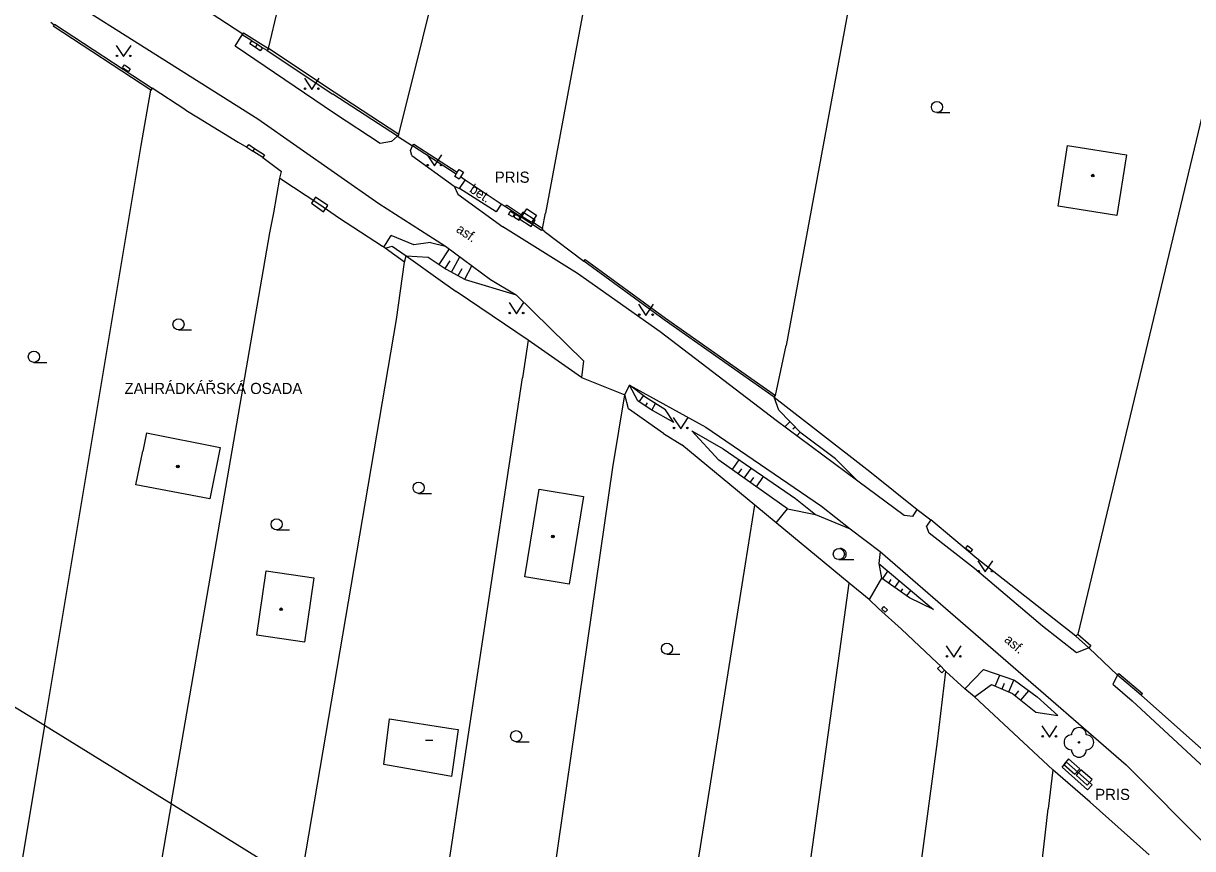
# Model space of a CAD drawing. Extents: x -595546 to -593986, y -1160845 to -1159202.
# Drawn here: x -594559.7 to -594480.9, y -1159358.9 to -1159303.3 of the extents above; entities that cross this region are included whole.
import ezdxf

# ---------------------------------------------------------------- set-up
doc = ezdxf.new("R2010")
doc.units = 0
for name, color, linetype in [('DOP - budovy nerozlisene - VP', 7, 'Continuous'), ('DOP - ploty', 7, 'Continuous'), ('DOP - rozhrani ploch obecne', 7, 'Continuous'), ('Level 22', 7, 'Continuous'), ('Level 24', 7, 'Continuous'), ('Level 36', 7, 'Continuous'), ('Level 39', 7, 'Continuous'), ('silnoproud - povrch.  znaky a  RIS  skut. velikost', 7, 'Continuous'), ('TM - budovy zdene_ betonove - VP', 7, 'Continuous'), ('TM - dolni hrana svahu', 7, 'Continuous'), ('TM - horni hrana svahu', 7, 'Continuous'), ('TM - hranice souvisleho porostu (skupiny stromu_ kere)', 7, 'Continuous'), ('TM - komunikace - VP', 7, 'Continuous'), ('TM - letecke snimky - pomocna linie', 7, 'Continuous'), ('TM - plot drateny_ kovovy - VP', 7, 'Continuous'), ('TM - podezdivka plotu - VP', 7, 'Continuous'), ('TM - pomocna konstrukcni linie', 7, 'Continuous'), ('TM - popis objektu', 7, 'Continuous'), ('TM - popis povrchu', 7, 'Continuous'), ('TM - rozhrani ploch obecne - VP', 7, 'Continuous'), ('TM - srafovani', 7, 'Continuous'), ('TM - vjezd na pozemek', 7, 'Continuous')]:
    doc.layers.add(name, color=color, linetype=linetype)

msp = doc.modelspace()

# ---------------------------------------------------------------- linework, layer by layer
at = {"layer": 'DOP - budovy nerozlisene - VP'}
for points in [[(-594489.94, -1159315.62), (-594489.3, -1159311.51)], [(-594489.3, -1159311.51), (-594485.33, -1159312.14)], [(-594485.33, -1159312.14), (-594485.98, -1159316.24)], [(-594485.98, -1159316.24), (-594489.94, -1159315.62)], [(-594543.95, -1159344.53), (-594543.32, -1159340.19)], [(-594543.32, -1159340.19), (-594540.12, -1159340.65)], [(-594540.12, -1159340.65), (-594540.75, -1159344.99)], [(-594540.75, -1159344.99), (-594543.95, -1159344.53)], [(-594535.39, -1159353.24), (-594535, -1159350.16)], [(-594535, -1159350.16), (-594530.72, -1159350.83)], [(-594530.37, -1159350.88), (-594530.83, -1159354.06)], [(-594530.72, -1159350.83), (-594530.37, -1159350.88)], [(-594531.2, -1159353.99), (-594535.39, -1159353.24)], [(-594530.83, -1159354.06), (-594531.2, -1159353.99)]]:
    msp.add_lwpolyline(points, dxfattribs=at)
at = {"layer": 'DOP - ploty'}
for points in [[(-594515.96, -1159270.28), (-594524.5, -1159316.08)], [(-594474.5, -1159285.57), (-594488.62, -1159344.45)], [(-594503.17, -1159297.37), (-594508.28, -1159324.99)], [(-594558.27, -1159350.61), (-594551.74, -1159311.52)], [(-594549.72, -1159355.9), (-594543.07, -1159317.4)], [(-594541.01, -1159361.31), (-594534.54, -1159323.24)], [(-594532.02, -1159366.64), (-594526.05, -1159327.18)], [(-594517.02, -1159377.44), (-594511.02, -1159339.72)], [(-594558.27, -1159350.61), (-594566.98, -1159345.29)], [(-594510.42, -1159387.01), (-594504.66, -1159345.6)], [(-594558.27, -1159350.61), (-594565.24, -1159392.28)], [(-594549.72, -1159355.9), (-594558.27, -1159350.61)], [(-594502.35, -1159383.55), (-594498.07, -1159351.69)], [(-594549.72, -1159355.9), (-594556.9, -1159397.56)], [(-594541.01, -1159361.31), (-594549.72, -1159355.9)], [(-594493.29, -1159379.66), (-594490.61, -1159356.22)]]:
    msp.add_lwpolyline(points, dxfattribs=at)
at = {"layer": 'DOP - rozhrani ploch obecne'}
for points in [[(-594534.38, -1159310.77), (-594523.09, -1159265.49)], [(-594525.88, -1159374.26), (-594519.95, -1159333.23)]]:
    msp.add_lwpolyline(points, dxfattribs=at)
at = {"layer": 'Level 22'}
msp.add_circle((-594488.54, -1159351.75), 0.05, dxfattribs=at)
for centre, start, end in [((-594489.04, -1159351.75), 90, 270), ((-594488.54, -1159351.25), 0, 180), ((-594488.04, -1159351.75), 270, 90), ((-594488.54, -1159352.25), 180, 0)]:
    msp.add_arc(centre, 0.5, start, end, dxfattribs=at)
at = {"layer": 'Level 24'}
for points in [[(-594539.168, -1159315.573), (-594539.991, -1159315.004), (-594540.275, -1159315.416), (-594539.452, -1159315.984)], [(-594526.295, -1159316.43), (-594525.459, -1159316.979), (-594525.184, -1159316.561), (-594526.021, -1159316.012)], [(-594488.481, -1159353.527), (-594489.23, -1159352.864), (-594489.561, -1159353.239), (-594488.812, -1159353.901)], [(-594487.651, -1159354.257), (-594488.4, -1159353.594), (-594488.731, -1159353.969), (-594487.982, -1159354.631)]]:
    msp.add_lwpolyline(points, close=True, dxfattribs=at)
at = {"layer": 'Level 36'}
for p, q in [((-594498.11, -1159309.305), (-594497.235, -1159309.305)), ((-594549.23, -1159323.945), (-594548.355, -1159323.945)), ((-594558.98, -1159326.135), (-594558.105, -1159326.135)), ((-594533.05, -1159334.965), (-594532.175, -1159334.965)), ((-594542.62, -1159337.425), (-594541.745, -1159337.425)), ((-594504.72, -1159339.435), (-594503.72, -1159339.435)), ((-594516.31, -1159345.805), (-594515.435, -1159345.805)), ((-594526.47, -1159351.705), (-594525.595, -1159351.705))]:
    msp.add_line(p, q, dxfattribs=at)
for points in [[(-594553.43, -1159304.78), (-594552.93, -1159305.53), (-594552.43, -1159304.78)], [(-594540.75, -1159306.99), (-594540.25, -1159307.74), (-594539.75, -1159306.99)], [(-594532.48, -1159312.14), (-594531.98, -1159312.89), (-594531.48, -1159312.14)], [(-594526.95, -1159322.11), (-594526.45, -1159322.86), (-594525.95, -1159322.11)], [(-594518.22, -1159322.22), (-594517.72, -1159322.97), (-594517.22, -1159322.22)], [(-594515.88, -1159329.86), (-594515.38, -1159330.61), (-594514.88, -1159329.86)], [(-594495.35, -1159339.51), (-594494.85, -1159340.26), (-594494.35, -1159339.51)], [(-594497.48, -1159345.25), (-594496.98, -1159346), (-594496.48, -1159345.25)], [(-594491.03, -1159350.64), (-594490.53, -1159351.39), (-594490.03, -1159350.64)]]:
    msp.add_lwpolyline(points, dxfattribs=at)
for centre, radius in [((-594553.38, -1159305.48), 0.05), ((-594552.481, -1159305.48), 0.05), ((-594540.7, -1159307.69), 0.05), ((-594539.801, -1159307.69), 0.05), ((-594498.11, -1159308.93), 0.375), ((-594532.43, -1159312.84), 0.05), ((-594531.531, -1159312.84), 0.05), ((-594526.9, -1159322.81), 0.05), ((-594526.001, -1159322.81), 0.05), ((-594518.17, -1159322.92), 0.05), ((-594517.271, -1159322.92), 0.05), ((-594549.23, -1159323.57), 0.375), ((-594558.98, -1159325.76), 0.375), ((-594515.83, -1159330.56), 0.05), ((-594514.931, -1159330.56), 0.05), ((-594533.05, -1159334.59), 0.375), ((-594542.62, -1159337.05), 0.375), ((-594504.72, -1159339.06), 0.375), ((-594495.3, -1159340.21), 0.05), ((-594494.401, -1159340.21), 0.05), ((-594516.31, -1159345.43), 0.375), ((-594497.43, -1159345.95), 0.05), ((-594496.531, -1159345.95), 0.05), ((-594526.47, -1159351.33), 0.375), ((-594490.98, -1159351.34), 0.05), ((-594490.081, -1159351.34), 0.05)]:
    msp.add_circle(centre, radius, dxfattribs=at)
msp.add_arc((-594504.595, -1159339.06), 0.375, 260.40593, 99.59407, dxfattribs=at)
at = {"layer": 'Level 39'}
msp.add_line((-594532.59, -1159351.59), (-594532.09, -1159351.59), dxfattribs=at)
for centre, radius in [((-594487.61, -1159313.55), 0.09), ((-594487.61, -1159313.55), 0.0398), ((-594549.28, -1159333.16), 0.09), ((-594549.28, -1159333.16), 0.0398), ((-594523.99, -1159337.88), 0.09), ((-594523.99, -1159337.88), 0.0398), ((-594542.32, -1159342.78), 0.09), ((-594542.32, -1159342.78), 0.0398)]:
    msp.add_circle(centre, radius, dxfattribs=at)
at = {"layer": 'silnoproud - povrch.  znaky a  RIS  skut. velikost'}
for points in [[(-594544.05, -1159304.91), (-594544.42, -1159304.67), (-594544.28, -1159304.46)], [(-594544.28, -1159304.46), (-594543.91, -1159304.7)], [(-594544.05, -1159304.91), (-594543.91, -1159304.7)], [(-594543.58, -1159304.93), (-594543.72, -1159305.14), (-594544.05, -1159304.91)], [(-594543.91, -1159304.7), (-594543.58, -1159304.93)], [(-594553, -1159306.27), (-594552.87, -1159306.09), (-594552.68, -1159306.22), (-594552.49, -1159306.35), (-594552.61, -1159306.53)], [(-594553, -1159306.27), (-594552.61, -1159306.53)], [(-594544.62, -1159311.64), (-594544.5, -1159311.46), (-594544.1, -1159311.72)], [(-594544.62, -1159311.64), (-594544.23, -1159311.9)], [(-594544.1, -1159311.72), (-594544.23, -1159311.9)], [(-594543.55, -1159312.34), (-594544.23, -1159311.9)], [(-594544.1, -1159311.72), (-594543.43, -1159312.15), (-594543.55, -1159312.34)], [(-594526.59, -1159316.13), (-594526.7, -1159316.32), (-594526.98, -1159316.16), (-594526.87, -1159315.97)], [(-594526.59, -1159316.13), (-594526.87, -1159315.97)], [(-594526.16, -1159316.38), (-594526.27, -1159316.58), (-594526.63, -1159316.36), (-594526.52, -1159316.17)], [(-594526.16, -1159316.38), (-594526.52, -1159316.17)], [(-594496.04, -1159338.48), (-594496.18, -1159338.65)], [(-594496.18, -1159338.65), (-594495.85, -1159338.91)], [(-594496.04, -1159338.48), (-594495.71, -1159338.74), (-594495.85, -1159338.91)], [(-594501.83, -1159342.77), (-594501.69, -1159342.6), (-594501.45, -1159342.81), (-594501.59, -1159342.98)], [(-594501.83, -1159342.77), (-594501.59, -1159342.98)], [(-594497.88, -1159346.6), (-594498.06, -1159346.78)], [(-594497.6, -1159346.88), (-594497.78, -1159347.06), (-594498.06, -1159346.78)], [(-594497.6, -1159346.88), (-594497.88, -1159346.6)]]:
    msp.add_lwpolyline(points, dxfattribs=at)
at = {"layer": 'TM - budovy zdene_ betonove - VP'}
for points in [[(-594551.39, -1159330.89), (-594551.64, -1159332.13)], [(-594551.39, -1159330.89), (-594546.43, -1159331.88), (-594547.12, -1159335.33)], [(-594521.93, -1159335.17), (-594522.9, -1159341.09), (-594525.88, -1159340.6), (-594524.91, -1159334.68)], [(-594524.91, -1159334.68), (-594521.93, -1159335.17)]]:
    msp.add_lwpolyline(points, dxfattribs=at)
at = {"layer": 'TM - dolni hrana svahu'}
for points in [[(-594535.4, -1159318.37), (-594534.89, -1159317.58)], [(-594532.24, -1159318.05), (-594533.38, -1159318.22), (-594534.89, -1159317.58)], [(-594532.24, -1159318.05), (-594531.23, -1159318.3)], [(-594515.84, -1159330.19), (-594516.4, -1159329.34), (-594517.72, -1159328.51), (-594518.84, -1159327.67)], [(-594514.62, -1159330.75), (-594512.52, -1159331.97), (-594507.64, -1159335.32)], [(-594507.64, -1159335.32), (-594506.3, -1159336.4)], [(-594502.03, -1159339.69), (-594498.35, -1159342.79)], [(-594496.22, -1159348.14), (-594494.96, -1159346.84), (-594492.89, -1159347.56), (-594491.36, -1159348.68), (-594489.97, -1159349.93)]]:
    msp.add_lwpolyline(points, dxfattribs=at)
at = {"layer": 'TM - horni hrana svahu'}
for points in [[(-594535.3, -1159318.45), (-594534.83, -1159318.3), (-594533.89, -1159318.96)], [(-594533.89, -1159318.96), (-594532.41, -1159319.04), (-594531.19, -1159319.86), (-594529.9, -1159320.55), (-594526.47, -1159321.58)], [(-594515.84, -1159330.19), (-594517.45, -1159329.29), (-594518.26, -1159328.74), (-594518.84, -1159327.67)], [(-594507.27, -1159330.91), (-594508.77, -1159329.37), (-594509.08, -1159328.48)], [(-594508.18, -1159336.02), (-594512.82, -1159332.72), (-594514.62, -1159330.75)], [(-594504.95, -1159332.63), (-594507.27, -1159330.91)], [(-594503.44, -1159334.15), (-594504.95, -1159332.63)], [(-594498.35, -1159342.79), (-594499.96, -1159342), (-594501.85, -1159340.69)], [(-594495.58, -1159348.69), (-594494.44, -1159347.84), (-594493.01, -1159348.45), (-594491.45, -1159349.72), (-594489.97, -1159349.93)]]:
    msp.add_lwpolyline(points, dxfattribs=at)
at = {"layer": 'TM - hranice souvisleho porostu (skupiny stromu_ kere)'}
for points in [[(-594530.65, -1159314.26), (-594530.28, -1159314.42)], [(-594508.95, -1159336.95), (-594508.18, -1159336.02)], [(-594508.18, -1159336.02), (-594506.3, -1159336.4)], [(-594506.3, -1159336.4), (-594503.95, -1159337.35)], [(-594501.94, -1159338.88), (-594502.03, -1159339.69)], [(-594502.03, -1159339.69), (-594501.85, -1159340.69)], [(-594501.85, -1159340.69), (-594502.68, -1159342.12)]]:
    msp.add_lwpolyline(points, dxfattribs=at)
at = {"layer": 'TM - komunikace - VP'}
for points in [[(-594583.54, -1159284.95), (-594581.51, -1159286.13), (-594577.6, -1159288.49), (-594564.29, -1159296.85), (-594543.89, -1159309.72)], [(-594545.41, -1159304.82), (-594544.93, -1159304.06)], [(-594535.64, -1159311.39), (-594538.72, -1159309.36), (-594545.41, -1159304.82)], [(-594543.89, -1159309.72), (-594541.26, -1159311.57), (-594535.72, -1159315.42), (-594531.23, -1159318.3)], [(-594534.46, -1159310.9), (-594534.87, -1159311.24), (-594535.64, -1159311.39)], [(-594533.51, -1159312.2), (-594533.59, -1159311.86), (-594533.46, -1159311.55)], [(-594533.51, -1159312.2), (-594530.65, -1159314.26)], [(-594530.65, -1159314.26), (-594530.4, -1159314.79)], [(-594530.4, -1159314.79), (-594527.38, -1159317.01)], [(-594503.44, -1159334.15), (-594508.94, -1159330.06), (-594516.76, -1159324.08), (-594522.34, -1159320.14), (-594527.38, -1159317.01)], [(-594531.23, -1159318.3), (-594528.21, -1159320.56)], [(-594528.21, -1159320.56), (-594526.47, -1159321.58)], [(-594526.47, -1159321.58), (-594521.94, -1159326.03)], [(-594521.94, -1159326.03), (-594522.07, -1159327.15)], [(-594519.14, -1159328.32), (-594518.84, -1159327.67)], [(-594518.84, -1159327.67), (-594513.68, -1159330.5), (-594505.9, -1159335.82), (-594503.95, -1159337.35)], [(-594499.74, -1159336.52), (-594500.32, -1159336.46), (-594503.44, -1159334.15)], [(-594499.74, -1159336.52), (-594499.44, -1159336.05)], [(-594498.52, -1159336.75), (-594498.81, -1159337.17)], [(-594487.86, -1159345.37), (-594488.71, -1159345.72), (-594490.99, -1159343.91), (-594495.58, -1159340.02), (-594498.63, -1159337.64), (-594498.81, -1159337.17)], [(-594503.95, -1159337.35), (-594501.94, -1159338.88)], [(-594501.94, -1159338.88), (-594485.36, -1159353.26)], [(-594485.93, -1159347.21), (-594486.25, -1159347.83)], [(-594486.25, -1159347.83), (-594484.96, -1159348.96)], [(-594476.38, -1159356.87), (-594484.96, -1159348.96)], [(-594485.36, -1159353.26), (-594479.73, -1159358.9)]]:
    msp.add_lwpolyline(points, dxfattribs=at)
at = {"layer": 'TM - letecke snimky - pomocna linie'}
msp.add_lwpolyline([(-594547.12, -1159335.33), (-594552.1, -1159334.39), (-594551.64, -1159332.13)], dxfattribs=at)
at = {"layer": 'TM - plot drateny_ kovovy - VP'}
for points in [[(-594543.17, -1159304.98), (-594542.52, -1159302.25)], [(-594557.62, -1159303.41), (-594557.83, -1159303.24)], [(-594551.1, -1159307.78), (-594557.67, -1159303.47)], [(-594544.84, -1159303.92), (-594543.17, -1159304.98)], [(-594534.38, -1159310.77), (-594538.74, -1159307.92), (-594543.17, -1159304.98)], [(-594551.74, -1159311.52), (-594551.1, -1159307.78)], [(-594548.73, -1159309.13), (-594551.01, -1159307.65)], [(-594547.89, -1159309.65), (-594545.22, -1159311.29), (-594544.62, -1159311.64)], [(-594533.38, -1159311.42), (-594530.44, -1159313.32)], [(-594543.55, -1159312.34), (-594542.3, -1159313.27)], [(-594542.4, -1159313.72), (-594542.3, -1159313.27)], [(-594542.81, -1159316.06), (-594542.4, -1159313.72)], [(-594542.4, -1159313.72), (-594539.71, -1159315.5), (-594538.45, -1159316.37)], [(-594527.12, -1159315.53), (-594526.04, -1159316.24)], [(-594543.07, -1159317.4), (-594542.81, -1159316.06)], [(-594525.4, -1159316.65), (-594524.69, -1159317.11)], [(-594524.69, -1159317.11), (-594524.5, -1159316.08)], [(-594524.58, -1159317.3), (-594524.73, -1159317.18)], [(-594535.4, -1159318.37), (-594535.49, -1159318.31)], [(-594535.3, -1159318.45), (-594535.4, -1159318.37)], [(-594533.99, -1159319.39), (-594535.3, -1159318.45)], [(-594533.99, -1159319.39), (-594533.89, -1159318.96)], [(-594533.89, -1159318.96), (-594531.44, -1159320.7)], [(-594521.83, -1159319.2), (-594516.41, -1159323.16)], [(-594534.54, -1159323.24), (-594533.99, -1159319.39)], [(-594525.66, -1159324.63), (-594530.52, -1159321.37)], [(-594516.41, -1159323.16), (-594508.99, -1159328.36)], [(-594525.66, -1159324.63), (-594526.05, -1159327.18)], [(-594522.07, -1159327.15), (-594525.66, -1159324.63)], [(-594508.99, -1159328.36), (-594508.28, -1159324.99)], [(-594516.53, -1159330.94), (-594518.91, -1159329.26), (-594519.14, -1159328.32)], [(-594509.08, -1159328.48), (-594502.63, -1159333.49), (-594499.44, -1159336.05)], [(-594510.39, -1159335.76), (-594515.31, -1159331.69)], [(-594511.02, -1159339.72), (-594510.39, -1159335.76)], [(-594508.95, -1159336.95), (-594510.39, -1159335.76)], [(-594504.02, -1159341.01), (-594508.95, -1159336.95)], [(-594488.75, -1159344.6), (-594495.43, -1159339.35), (-594498.52, -1159336.75)], [(-594504.66, -1159345.6), (-594504.02, -1159341.01)], [(-594502.68, -1159342.12), (-594504.02, -1159341.01)], [(-594500.49, -1159344.13), (-594502.05, -1159342.72)], [(-594488.62, -1159344.45), (-594487.73, -1159345.22)], [(-594498.09, -1159346.39), (-594497.88, -1159346.6)], [(-594498.07, -1159351.69), (-594497.51, -1159346.97)], [(-594497.6, -1159346.88), (-594497.51, -1159346.97)], [(-594485.84, -1159347.1), (-594484.25, -1159348.45)], [(-594490.29, -1159353.61), (-594495.58, -1159348.69)], [(-594473.99, -1159357.77), (-594484.34, -1159348.56)], [(-594490.29, -1159353.61), (-594490.61, -1159356.22)], [(-594487.79, -1159355.78), (-594490.29, -1159353.61)], [(-594487.79, -1159355.78), (-594483.81, -1159359.34)]]:
    msp.add_lwpolyline(points, dxfattribs=at)
at = {"layer": 'TM - podezdivka plotu - VP'}
for points in [[(-594557.62, -1159303.41), (-594557.67, -1159303.47)], [(-594557.62, -1159303.41), (-594557.58, -1159303.34), (-594551.01, -1159307.65)], [(-594544.89, -1159303.99), (-594544.93, -1159304.06)], [(-594544.28, -1159304.46), (-594544.93, -1159304.06)], [(-594544.84, -1159303.92), (-594544.89, -1159303.99)], [(-594543.26, -1159305.12), (-594543.58, -1159304.93)], [(-594543.17, -1159304.98), (-594543.22, -1159305.05), (-594543.26, -1159305.12)], [(-594543.26, -1159305.12), (-594538.82, -1159308.05)], [(-594551.01, -1159307.65), (-594551.05, -1159307.72), (-594551.1, -1159307.78)], [(-594534.46, -1159310.9), (-594538.82, -1159308.05)], [(-594534.38, -1159310.77), (-594534.46, -1159310.9)], [(-594533.46, -1159311.55), (-594533.38, -1159311.42)], [(-594530.52, -1159313.45), (-594533.46, -1159311.55)], [(-594530.23, -1159313.64), (-594530.32, -1159313.78), (-594530.61, -1159313.6), (-594530.52, -1159313.45)], [(-594530.44, -1159313.32), (-594530.52, -1159313.45)], [(-594530.44, -1159313.32), (-594530.32, -1159313.13), (-594530.03, -1159313.31), (-594530.23, -1159313.64)], [(-594527.2, -1159315.66), (-594527.12, -1159315.53)], [(-594524.73, -1159317.18), (-594524.77, -1159317.24), (-594527.2, -1159315.66)], [(-594526.04, -1159316.24), (-594525.75, -1159315.8), (-594525.11, -1159316.22)], [(-594525.4, -1159316.65), (-594525.44, -1159316.72), (-594526.08, -1159316.3), (-594526.04, -1159316.24)], [(-594525.11, -1159316.22), (-594525.4, -1159316.65)], [(-594524.69, -1159317.11), (-594524.73, -1159317.18)], [(-594521.92, -1159319.32), (-594521.83, -1159319.2)], [(-594509.08, -1159328.48), (-594516.5, -1159323.28), (-594521.92, -1159319.32)], [(-594509.08, -1159328.48), (-594508.99, -1159328.36)], [(-594488.75, -1159344.6), (-594488.62, -1159344.45)], [(-594487.86, -1159345.37), (-594488.75, -1159344.6)], [(-594487.73, -1159345.22), (-594487.86, -1159345.37)], [(-594485.93, -1159347.21), (-594485.84, -1159347.1)], [(-594484.34, -1159348.56), (-594485.93, -1159347.21)], [(-594489.37, -1159353.09), (-594487.65, -1159354.61), (-594487.95, -1159354.95), (-594489.67, -1159353.43), (-594489.37, -1159353.09)]]:
    msp.add_lwpolyline(points, dxfattribs=at)
at = {"layer": 'TM - pomocna konstrukcni linie'}
msp.add_lwpolyline([(-594484.34, -1159348.56), (-594484.25, -1159348.45)], dxfattribs=at)
at = {"layer": 'TM - rozhrani ploch obecne - VP'}
for points in [[(-594530.28, -1159314.42), (-594529.92, -1159313.85)], [(-594527.49, -1159315.47), (-594527.82, -1159315.99), (-594530.28, -1159314.42)], [(-594519.95, -1159333.23), (-594519.14, -1159328.32)]]:
    msp.add_lwpolyline(points, dxfattribs=at)
at = {"layer": 'TM - srafovani'}
for points in [[(-594531.67, -1159319.54), (-594530.97, -1159318.49)], [(-594530.82, -1159320.06), (-594530.27, -1159319.02)], [(-594531.26, -1159319.82), (-594530.91, -1159319.3)], [(-594530.38, -1159320.29), (-594530.12, -1159319.81)], [(-594529.94, -1159320.53), (-594529.46, -1159319.63)], [(-594518.17, -1159328.8), (-594517.89, -1159328.39)], [(-594517.75, -1159329.08), (-594517.61, -1159328.87)], [(-594517.33, -1159329.36), (-594517.09, -1159328.91)], [(-594508.02, -1159330.14), (-594508.37, -1159330.48)], [(-594507.67, -1159330.5), (-594507.82, -1159330.64)], [(-594507.32, -1159330.85), (-594507.56, -1159331.09)], [(-594511.91, -1159333.37), (-594511.44, -1159332.71)], [(-594511.5, -1159333.66), (-594511.27, -1159333.32)], [(-594511.1, -1159333.95), (-594510.62, -1159333.28)], [(-594510.69, -1159334.24), (-594510.45, -1159333.9)], [(-594510.28, -1159334.53), (-594509.79, -1159333.84)], [(-594501.77, -1159340.74), (-594501.41, -1159340.21)], [(-594501.36, -1159341.03), (-594501.19, -1159340.78)], [(-594500.95, -1159341.31), (-594500.64, -1159340.86)], [(-594500.54, -1159341.6), (-594500.4, -1159341.39)], [(-594500.13, -1159341.88), (-594499.87, -1159341.51)], [(-594494.18, -1159347.95), (-594493.87, -1159347.22)], [(-594493.26, -1159348.34), (-594492.92, -1159347.55)], [(-594493.72, -1159348.15), (-594493.56, -1159347.77)], [(-594492.83, -1159348.59), (-594492.58, -1159348.28)], [(-594492.45, -1159348.91), (-594491.92, -1159348.27)]]:
    msp.add_lwpolyline(points, dxfattribs=at)
at = {"layer": 'TM - vjezd na pozemek'}
for points in [[(-594547.61, -1159302.22), (-594544.89, -1159303.99)], [(-594548.73, -1159309.13), (-594547.89, -1159309.65)], [(-594534.46, -1159310.9), (-594533.46, -1159311.55)], [(-594529.92, -1159313.85), (-594530.23, -1159313.64)], [(-594527.49, -1159315.47), (-594529.92, -1159313.85)], [(-594527.2, -1159315.66), (-594527.49, -1159315.47)], [(-594538.45, -1159316.37), (-594535.49, -1159318.31)], [(-594524.58, -1159317.3), (-594521.92, -1159319.32)], [(-594531.44, -1159320.7), (-594530.52, -1159321.37)], [(-594522.07, -1159327.15), (-594519.14, -1159328.32)], [(-594516.53, -1159330.94), (-594515.31, -1159331.69)], [(-594499.44, -1159336.05), (-594498.52, -1159336.75)], [(-594502.68, -1159342.12), (-594502.05, -1159342.72)], [(-594500.49, -1159344.13), (-594498.09, -1159346.39)], [(-594487.86, -1159345.37), (-594485.93, -1159347.21)], [(-594496.22, -1159348.14), (-594497.51, -1159346.97)], [(-594495.58, -1159348.69), (-594496.22, -1159348.14)]]:
    msp.add_lwpolyline(points, dxfattribs=at)

# ---------------------------------------------------------------- texts
at = {"layer": 'TM - popis objektu'}
for s, p in [('PRIS', (-594527.91, -1159314.03)), ('ZAHRÁDKÁŘSKÁ OSADA', (-594552.87, -1159328.27)), ('PRIS', (-594487.44, -1159355.63))]:
    msp.add_text(s, height=0.75, dxfattribs=at).set_placement(p)
at = {"layer": 'TM - popis povrchu'}
for s, rotation, p in [('bet.', 326.79639, (-594529.67, -1159314.62)), ('asf.', 326, (-594530.57, -1159317.3)), ('asf.', 319.31276, (-594493.62, -1159344.91))]:
    msp.add_text(s, height=0.65, rotation=rotation, dxfattribs=at).set_placement(p)

doc.saveas('drawing.dxf')
